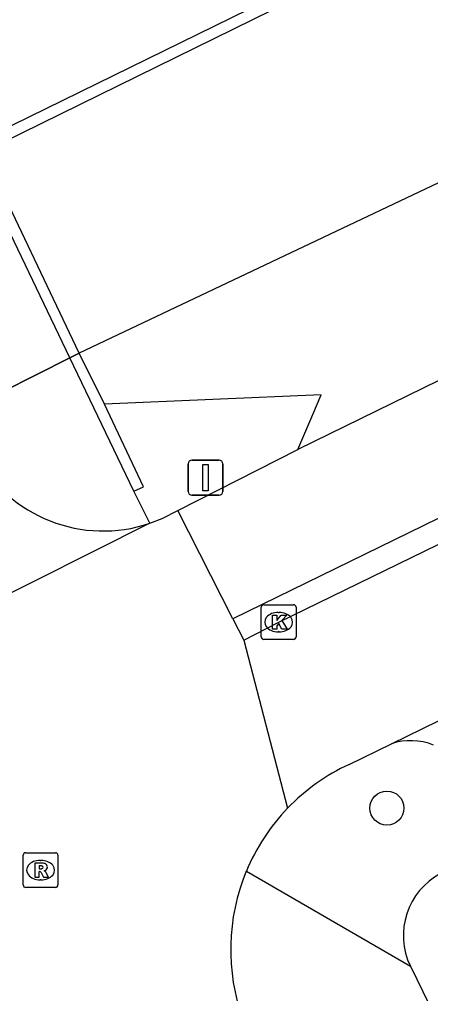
# Model space of a CAD drawing. Extents: x 160457 to 162082, y 388340 to 389736.
# Drawn here: x 161278.69 to 161290.5, y 388890.29 to 388918.27 of the extents above; entities that cross this region are included whole.
import ezdxf

# ---------------------------------------------------------------- set-up
doc = ezdxf.new("R2010")
doc.units = 0
for name, color, linetype in [('IMGEO_Boom', 7, 'Continuous'), ('IMGEO_Dek', 7, 'Continuous'), ('IMGEO_Fietspad_gesloten', 7, 'Continuous'), ('IMGEO_Groenvoorziening', 7, 'Continuous'), ('IMGEO_Kolk', 7, 'Continuous'), ('IMGEO_Muur', 7, 'Continuous'), ('IMGEO_Rijbaan_lokaal_gesloten', 7, 'Continuous'), ('IMGEO_Rioolput', 7, 'Continuous'), ('IMGEO_Verkeersbordpaal', 7, 'Continuous'), ('IMGEO_Voetpad_open', 7, 'Continuous'), ('IMGEO_Waterloop', 7, 'Continuous')]:
    doc.layers.add(name, color=color, linetype=linetype)

msp = doc.modelspace()

# ---------------------------------------------------------------- linework, layer by layer
at = {"layer": 'IMGEO_Boom'}
msp.add_circle((161289.247, 388895.619), 0.489, dxfattribs=at)
at = {"layer": 'IMGEO_Dek'}
msp.add_lwpolyline([(161277.645, 388914.473), (161277.506, 388914.765), (161277.316, 388914.672), (161277.219, 388914.625), (161275.934, 388913.988), (161275.487, 388913.766), (161273.889, 388912.973), (161272.544, 388912.307), (161267.467, 388909.788), (161265.936, 388909.029), (161263.779, 388907.96), (161263.522, 388907.832), (161266.511, 388901.707), (161266.791, 388901.848), (161268.927, 388902.921), (161270.449, 388903.686), (161275.527, 388906.238), (161276.867, 388906.912), (161277.206, 388907.082), (161280.134, 388908.553), (161280.406, 388908.69)], close=True, dxfattribs=at)
at = {"layer": 'IMGEO_Fietspad_gesloten'}
for points in [[(161358.94, 388937.268), (161342.357, 388929.167), (161341.748, 388928.869), (161284.817, 388901.057)], [(161292.538, 388908.78), (161286.685, 388905.918)], [(161283.238, 388904.167), (161286.685, 388905.918)]]:
    msp.add_lwpolyline(points, dxfattribs=at)
at = {"layer": 'IMGEO_Groenvoorziening'}
msp.add_lwpolyline([(161286.685, 388905.918), (161287.115, 388906.929), (161287.352, 388907.486), (161281.133, 388907.225)], dxfattribs=at)
at = {"layer": 'IMGEO_Kolk'}
for p, q in [((161285.634, 388900.534), (161285.634, 388901.386)), ((161285.709, 388901.46), (161286.561, 388901.46)), ((161286.635, 388901.386), (161286.635, 388900.534)), ((161286.122, 388901.24), (161286.147, 388901.24)), ((161286.561, 388900.46), (161285.709, 388900.46)), ((161286.145, 388900.68), (161286.12, 388900.68))]:
    msp.add_line(p, q, dxfattribs=at)
for points in [[(161285.634, 388900.534), (161285.634, 388901.386)], [(161285.709, 388901.46), (161286.561, 388901.46)], [(161286.635, 388901.386), (161286.635, 388900.534)], [(161285.955, 388901.16), (161286.078, 388901.16), (161286.078, 388901.009), (161286.208, 388901.16), (161286.372, 388901.16), (161286.226, 388901.009), (161286.379, 388900.76), (161286.227, 388900.76), (161286.142, 388900.924), (161286.078, 388900.857), (161286.078, 388900.76), (161285.955, 388900.76), (161285.955, 388901.16)], [(161286.561, 388900.46), (161285.709, 388900.46)]]:
    msp.add_lwpolyline(points, dxfattribs=at)
for centre, start, end in [((161285.711, 388901.384), 91.552, 178.448), ((161285.711, 388901.384), 91.552, 178.448), ((161286.559, 388901.384), 1.552, 88.448), ((161286.559, 388901.384), 1.552, 88.448), ((161285.711, 388900.536), 181.552, 268.448), ((161285.711, 388900.536), 181.552, 268.448), ((161286.559, 388900.536), 271.552, 358.448), ((161286.559, 388900.536), 271.552, 358.448)]:
    msp.add_arc(centre, 0.0765, start, end, dxfattribs=at)
for centre, major_axis, ratio, start_param, end_param in [((161286.121, 388900.96), (-0.387, 0.002), 0.722429, 4.712389, 7.853982), ((161286.146, 388900.96), (-0.39, 0.002), 0.717154, 1.570796, 4.712389)]:
    msp.add_ellipse(centre, major_axis=major_axis, ratio=ratio, start_param=start_param, end_param=end_param, dxfattribs=at)
at = {"layer": 'IMGEO_Muur'}
for points in [[(161277.506, 388914.765), (161301.734, 388926.644), (161300.471, 388929.175), (161300.742, 388929.303), (161301.991, 388926.821), (161302.147, 388926.512), (161302.008, 388926.441)], [(161277.506, 388914.765), (161277.645, 388914.473), (161302.008, 388926.441)], [(161280.406, 388908.69), (161280.134, 388908.553)], [(161281.133, 388907.225), (161280.406, 388908.69)], [(161281.973, 388904.721), (161280.134, 388908.553)], [(161281.973, 388904.721), (161282.251, 388904.843), (161281.133, 388907.225)]]:
    msp.add_lwpolyline(points, dxfattribs=at)
at = {"layer": 'IMGEO_Rijbaan_lokaal_gesloten'}
for points in [[(161285.135, 388900.439), (161286.136, 388900.959), (161296.441, 388905.978), (161316.631, 388915.848), (161336.858, 388925.7), (161337.592, 388926.063)], [(161282.432, 388903.8), (161277.429, 388901.293), (161275.111, 388906.029)], [(161282.432, 388903.8), (161282.788, 388903.939), (161283.238, 388904.167)], [(161284.817, 388901.057), (161283.238, 388904.167)], [(161284.817, 388901.057), (161285.135, 388900.439)], [(161289.375, 388897.467), (161297.093, 388901.233)], [(161285.135, 388900.439), (161286.393, 388895.616)], [(161288.157, 388896.873), (161289.375, 388897.467)]]:
    msp.add_lwpolyline(points, dxfattribs=at)
for centre, radius, start, end in [((161281.092, 388907.735), 4.157, 208.1161, 288.8108), ((161290.621, 388891.549), 5.866, 114.8336, 136.1126), ((161290.606, 388891.56), 5.848, 136.0883, 157.4269), ((161290.624, 388891.55), 5.869, 157.4025, 199.9324)]:
    msp.add_arc(centre, radius, start, end, dxfattribs=at)
at = {"layer": 'IMGEO_Rioolput'}
for p, q in [((161278.866, 388894.336), (161279.718, 388894.336)), ((161278.791, 388893.41), (161278.791, 388894.262)), ((161279.279, 388894.116), (161279.304, 388894.116)), ((161279.792, 388894.262), (161279.792, 388893.41)), ((161279.302, 388893.556), (161279.277, 388893.556)), ((161279.718, 388893.336), (161278.866, 388893.336))]:
    msp.add_line(p, q, dxfattribs=at)
for points in [[(161278.866, 388894.336), (161279.718, 388894.336)], [(161278.791, 388893.41), (161278.791, 388894.262)], [(161279.38, 388894.034), (161279.128, 388894.036), (161279.128, 388893.636)], [(161279.792, 388894.262), (161279.792, 388893.41)], [(161279.128, 388893.636), (161279.252, 388893.636), (161279.252, 388893.798), (161279.263, 388893.798)], [(161279.306, 388893.955), (161279.252, 388893.955), (161279.252, 388893.874)], [(161279.252, 388893.874), (161279.304, 388893.874)], [(161279.31, 388893.769), (161279.381, 388893.636), (161279.521, 388893.636), (161279.456, 388893.762)], [(161279.718, 388893.336), (161278.866, 388893.336)]]:
    msp.add_lwpolyline(points, dxfattribs=at)
for centre, radius, start, end in [((161278.868, 388894.26), 0.0765, 91.552, 178.448), ((161278.868, 388894.26), 0.0765, 91.552, 178.448), ((161279.716, 388894.26), 0.0765, 1.552, 88.448), ((161279.716, 388894.26), 0.0765, 1.552, 88.448), ((161279.379, 388893.924), 0.109, 350.3612, 89.416), ((161279.262, 388893.745), 0.0533, 26.0293, 88.6989), ((161279.288, 388894.063), 0.19, 274.7715, 282.9687), ((161279.312, 388893.859), 0.0964, 77.0061, 93.1865), ((161279.326, 388893.916), 0.0378, 276.6634, 79.6772), ((161279.377, 388893.924), 0.112, 277.5842, 350.9817), ((161279.361, 388893.709), 0.108, 29.5134, 73.7905), ((161278.868, 388893.412), 0.0765, 181.552, 268.448), ((161278.868, 388893.412), 0.0765, 181.552, 268.448), ((161279.716, 388893.412), 0.0765, 271.552, 358.448), ((161279.716, 388893.412), 0.0765, 271.552, 358.448)]:
    msp.add_arc(centre, radius, start, end, dxfattribs=at)
for centre, major_axis, ratio, start_param, end_param in [((161279.278, 388893.836), (-0.387, 0.002), 0.722429, 4.712389, 7.853982), ((161279.303, 388893.836), (-0.39, 0.002), 0.717154, 1.570796, 4.712389)]:
    msp.add_ellipse(centre, major_axis=major_axis, ratio=ratio, start_param=start_param, end_param=end_param, dxfattribs=at)
at = {"layer": 'IMGEO_Verkeersbordpaal'}
for p, q in [((161283.538, 388904.71), (161283.538, 388905.51)), ((161283.538, 388905.51), (161283.538, 388904.71)), ((161283.638, 388905.61), (161284.428, 388905.61)), ((161284.428, 388905.61), (161283.638, 388905.61)), ((161284.528, 388905.51), (161284.528, 388904.71)), ((161284.528, 388904.71), (161284.528, 388905.51)), ((161284.428, 388904.61), (161283.638, 388904.61)), ((161283.638, 388904.61), (161284.428, 388904.61))]:
    msp.add_line(p, q, dxfattribs=at)
msp.add_lwpolyline([(161283.958, 388905.485), (161284.108, 388905.485), (161284.108, 388904.735), (161283.958, 388904.735), (161283.958, 388905.485)], dxfattribs=at)
for centre, start, end in [((161283.638, 388905.51), 90, 180), ((161283.638, 388905.51), 90, 180), ((161284.428, 388905.51), 0, 90), ((161284.428, 388905.51), 360, 90), ((161283.638, 388904.71), 180, 270), ((161283.638, 388904.71), 180, 270), ((161284.428, 388904.71), 270, 0), ((161284.428, 388904.71), 270, 0)]:
    msp.add_arc(centre, 0.1, start, end, dxfattribs=at)
at = {"layer": 'IMGEO_Voetpad_open'}
for points in [[(161277.206, 388907.082), (161280.134, 388908.553), (161277.357, 388914.338), (161277.219, 388914.625), (161275.934, 388913.988)], [(161280.134, 388908.553), (161277.206, 388907.082)], [(161282.432, 388903.8), (161281.973, 388904.721)], [(161285.206, 388893.805), (161289.921, 388891.078)], [(161289.921, 388891.078), (161292.616, 388885.554)]]:
    msp.add_lwpolyline(points, dxfattribs=at)
for centre, radius, start, end in [((161289.93, 388895.758), 1.797, 68.5157, 107.99), ((161291.744, 388891.957), 2.024, 118.1634, 205.7301)]:
    msp.add_arc(centre, radius, start, end, dxfattribs=at)
at = {"layer": 'IMGEO_Waterloop'}
msp.add_lwpolyline([(161471.307, 389001.703), (161467.841, 389000), (161454.837, 388993.61), (161338.532, 388936.821), (161337.989, 388936.556), (161297.536, 388916.804), (161280.406, 388908.69)], dxfattribs=at)

doc.saveas('drawing.dxf')
